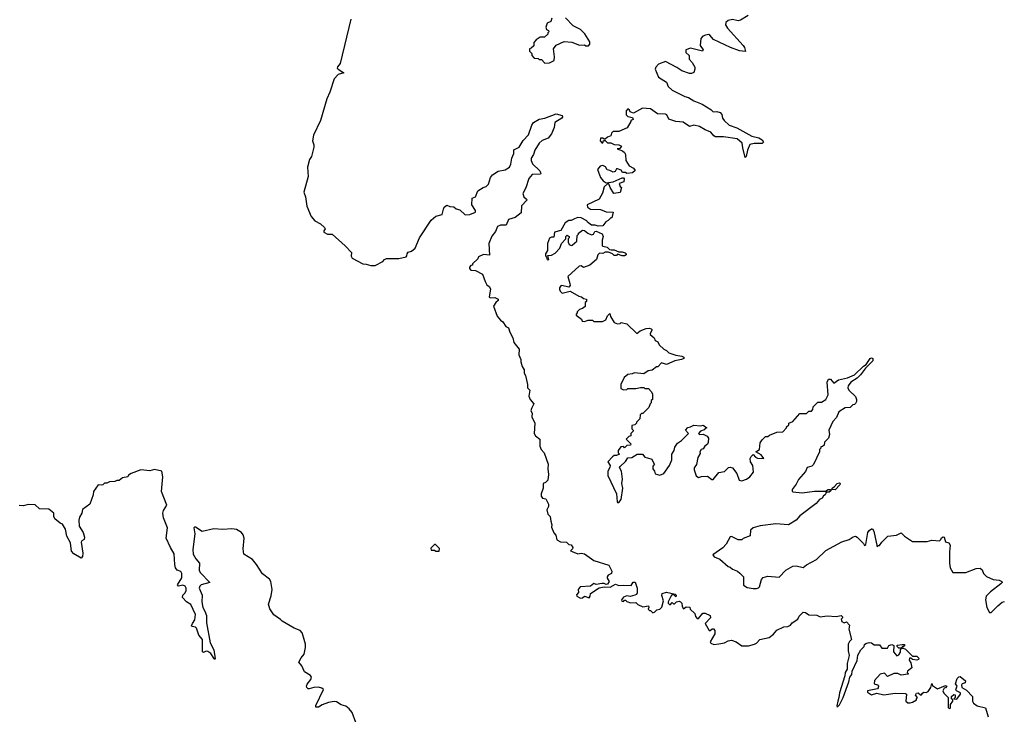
# Model space of a CAD drawing. Extents: x 2494118 to 2687960, y 757339 to 915227.
# Tile 280 of 364: x 2599050 to 2607703, y 900848 to 906951. Entities that reach past the tile are written whole.
import ezdxf

# ---------------------------------------------------------------- set-up
doc = ezdxf.new("R2010")
doc.units = 0

msp = doc.modelspace()

# ---------------------------------------------------------------- linework, layer by layer
at = {"layer": '0CON20XD'}
for points in [[(2601960.5, 906955), (2601865.3, 906564.7), (2601843.3, 906536.7), (2601840.9, 906525), (2601848.1, 906515), (2601900, 906485), (2601850.1, 906469.9), (2601815, 906431.2), (2601776.5, 906315), (2601748.1, 906255), (2601694.2, 906065), (2601633.3, 905935), (2601623.3, 905885), (2601635, 905850), (2601635, 905830), (2601615, 905750), (2601598.3, 905721.7), (2601578.8, 905655), (2601586.2, 905573.8), (2601547.5, 905435), (2601562.5, 905395), (2601573.6, 905313.6), (2601611.7, 905221.7), (2601642.5, 905185), (2601695, 905156.5), (2601727.5, 905125), (2601735.5, 905114.5), (2601722.5, 905095), (2601723.3, 905085), (2601755, 905065.8), (2601795, 905065.4), (2601910.4, 904965), (2601966, 904905), (2601962.3, 904872.3), (2601972.5, 904855), (2602065, 904806.2), (2602095, 904803.8), (2602135, 904790), (2602175, 904792.5), (2602240, 904825), (2602257.5, 904845), (2602275, 904853.3), (2602382.5, 904852.5), (2602445, 904866.7), (2602453.3, 904875), (2602453.8, 904895), (2602463.1, 904906.9), (2602493.6, 904916.4), (2602525.8, 904944.2), (2602564, 905035), (2602665, 905190), (2602706.4, 905223.6), (2602761.7, 905238.3), (2602773.6, 905286.4), (2602780, 905305), (2602805, 905322.5), (2602830.7, 905310.7), (2602865, 905306), (2602885, 905288), (2602919.3, 905279.3), (2602965, 905236.7), (2603005, 905240), (2603055, 905260), (2603056, 905275), (2603023.6, 905323.6), (2603026.4, 905383.6), (2603056.7, 905395), (2603075, 905447.5), (2603123.3, 905476.7), (2603150, 905485), (2603170, 905505), (2603186.7, 905565), (2603205, 905587.5), (2603255, 905620), (2603317, 905633), (2603353.8, 905655), (2603365, 905682.5), (2603374.3, 905735), (2603391.4, 905775), (2603393, 905807), (2603438.9, 905831.1), (2603475, 905889.2), (2603521.9, 905938.1), (2603550, 906025), (2603565, 906047.5), (2603615, 906075.5), (2603665, 906084.2), (2603765, 906123.3), (2603818.3, 906108.3), (2603820, 906095), (2603813, 906087), (2603753.9, 906046.1), (2603747.5, 906005), (2603725, 905947.5), (2603695, 905910)], [(2603727.5, 906965), (2603716.4, 906933.6), (2603685, 906920), (2603672.5, 906885), (2603680, 906865), (2603697.5, 906855), (2603700, 906845), (2603690, 906835), (2603690, 906825), (2603661.7, 906798.3), (2603623, 906797), (2603590, 906775), (2603568.3, 906751.7), (2603568.3, 906721.7), (2603545, 906700), (2603530, 906695), (2603530, 906675), (2603550, 906655), (2603550, 906635), (2603571.7, 906611.7), (2603605, 906610), (2603615, 906600), (2603635, 906600), (2603665, 906570), (2603705, 906572.5), (2603748.3, 906591.7), (2603750, 906625), (2603740, 906695), (2603765, 906727.5), (2603835, 906760), (2603903, 906753), (2603968.3, 906728.3), (2604015, 906730), (2604025, 906720), (2604048.3, 906721.7), (2604060, 906735), (2604060, 906755), (2604017.7, 906827.7), (2603977.5, 906865), (2603915, 906897.5), (2603846.4, 906966.4)], [(2605452.3, 906987.7), (2605385, 906946.7), (2605365, 906941.2), (2605315, 906953.3), (2605275, 906944), (2605255, 906926.7), (2605251.2, 906905), (2605270, 906875), (2605406.7, 906725), (2605420, 906705), (2605428.3, 906671.7), (2605375, 906676.7), (2605296.1, 906706.1), (2605147.7, 906777.7), (2605115, 906816.2), (2605105, 906820), (2605077.5, 906815), (2605052, 906805), (2605036, 906785), (2605028.8, 906725), (2605056.7, 906685), (2605050, 906675), (2604945, 906700), (2604903.3, 906685), (2604905, 906662.5), (2604932.5, 906635), (2604933.8, 906605), (2604960, 906575), (2604983.3, 906535), (2604983.3, 906515), (2604973, 906487), (2604955, 906477.5), (2604935, 906476.7), (2604870, 906500), (2604825, 906531.2), (2604725, 906583.3), (2604665, 906558.8), (2604641.2, 906535), (2604634.2, 906515), (2604664.5, 906444.5), (2604732.7, 906402.7), (2604748.8, 906365), (2604785, 906332.5), (2604895, 906276), (2604926.5, 906266.5), (2604975, 906237.1), (2605048.3, 906208.3), (2605122.3, 906162.3), (2605145, 906141.2), (2605176, 906144), (2605205.6, 906135.6), (2605219.1, 906119.1), (2605227.5, 906085), (2605240.8, 906065), (2605283.8, 906025), (2605351.7, 906001.7), (2605485, 905927.1), (2605545, 905912.9), (2605573.8, 905895), (2605586.7, 905875), (2605575, 905862), (2605505, 905861.9), (2605465, 905853.3), (2605445.7, 905805), (2605435, 905750), (2605425, 905740), (2605404.4, 905824.4), (2605399.2, 905865), (2605355, 905904.4), (2605235, 905922.9), (2605165, 905921.4), (2605150, 905930), (2605125, 905961.2), (2605072.8, 905982.8), (2605025, 906012.9), (2604975, 906024), (2604935, 906011.2), (2604881.7, 906051.7), (2604817, 906057), (2604755, 906077.5), (2604738, 906115), (2604725, 906121.9), (2604655, 906122.9), (2604595, 906166.9), (2604523.9, 906173.9), (2604445, 906128.8), (2604415, 906140), (2604410, 906155), (2604393.3, 906166.7), (2604380.7, 906149.3), (2604380, 906115), (2604395, 906100), (2604435, 906090), (2604440, 906075), (2604420, 906065), (2604420, 906055), (2604389.3, 906000.7), (2604315, 905967.5), (2604265, 905967.5), (2604250, 905955), (2604245, 905930), (2604215, 905920), (2604195, 905900), (2604185, 905900), (2604175, 905910), (2604155, 905910), (2604150, 905885), (2604165, 905870), (2604175, 905870), (2604181.7, 905888.3), (2604195, 905890), (2604215, 905870), (2604245, 905870), (2604273, 905853), (2604315, 905850), (2604338.3, 905838.3), (2604325, 905820), (2604300, 905815), (2604348.8, 905798.8), (2604364.2, 905784.2), (2604373.8, 905765), (2604376.2, 905715), (2604407, 905667)], [(2603695, 905910), (2603641.2, 905888.8), (2603614.5, 905865.5), (2603577.5, 905805), (2603564.2, 905765.8), (2603545.8, 905735), (2603544.2, 905715), (2603556, 905685), (2603621.7, 905621.7), (2603629.3, 905600.7), (2603625.6, 905594.4), (2603555, 905589.2), (2603525.5, 905554.5), (2603497.9, 905472.1), (2603470.8, 905425), (2603479.2, 905395), (2603503.8, 905375), (2603506.2, 905365), (2603461.2, 905315), (2603456.1, 905253.9), (2603405, 905214.2), (2603345.9, 905194.1), (2603325, 905146.7), (2603275, 905144.3), (2603250, 905135), (2603231.2, 905088.8), (2603200.3, 905049.7), (2603174, 904985), (2603178.3, 904881.7), (2603125, 904887.5), (2603083, 904867), (2603075, 904850), (2603030, 904805), (2603030, 904795), (2603015, 904790), (2603003, 904777), (2603002.5, 904765), (2603015, 904750), (2603057, 904747), (2603116.4, 904716.4), (2603140.7, 904650.7), (2603155, 904620), (2603176.4, 904606.4), (2603186.1, 904586.1), (2603175, 904512.5), (2603186.4, 904506.4), (2603225, 904508.8), (2603256.2, 904495), (2603255.8, 904484.2), (2603234.1, 904465.9), (2603213.3, 904435), (2603246.1, 904346.1), (2603275, 904310), (2603295, 904297.5), (2603323.3, 904255), (2603345, 904242.5), (2603356.2, 904205), (2603383.8, 904155), (2603391.2, 904115), (2603438.8, 904055), (2603436.2, 904005), (2603453.3, 903965), (2603453.3, 903945), (2603466.2, 903905), (2603483.3, 903875), (2603483.8, 903845), (2603496.2, 903825), (2603513.3, 903745), (2603513.3, 903715), (2603532.5, 903695), (2603523.8, 903643.8), (2603536.2, 903615), (2603568, 903575), (2603546.7, 903535), (2603543.3, 903515), (2603553.3, 903495), (2603550.7, 903460.7), (2603576.2, 903405), (2603570, 903315), (2603583.3, 903295), (2603620, 903265), (2603622.5, 903205), (2603633.3, 903175), (2603660, 903145), (2603693.3, 903045), (2603690, 903005), (2603696.7, 902955), (2603690, 902905), (2603670, 902885), (2603650, 902875), (2603650, 902835), (2603633.3, 902785), (2603633.9, 902763.9), (2603645, 902747.5), (2603675, 902742.5), (2603697.5, 902695), (2603697.5, 902675), (2603683.3, 902645), (2603690, 902605), (2603713.3, 902585), (2603716.7, 902545), (2603727, 902513), (2603723.6, 902493.6), (2603743.3, 902443.3), (2603761.7, 902421.7), (2603771.7, 902381.7), (2603803.6, 902363.6), (2603855, 902360), (2603875, 902340), (2603895, 902337.5), (2603910, 902315), (2603907, 902303), (2603890, 902285), (2603905, 902277.5), (2603955, 902257.5), (2603985, 902263.3), (2604015, 902257.5), (2604095, 902200), (2604227, 902157), (2604252.5, 902105), (2604250, 902085), (2604220.7, 902069.3), (2604213.3, 902055), (2604212.5, 902045), (2604230, 902015), (2604215, 901992.5), (2604205, 901987.5), (2604185, 901997.5), (2604165, 901996.7), (2604115, 901987.5), (2604095, 901996.2), (2604065, 901972.5), (2603975, 901968.8), (2603957.5, 901945), (2603961.7, 901918.3), (2603943, 901897), (2603947.5, 901885), (2603979.3, 901869.3), (2603995, 901870), (2604015, 901886.7), (2604055, 901871.2), (2604063.3, 901885), (2604065, 901910), (2604141.7, 901958.3), (2604185, 901967.5), (2604240, 901965), (2604285, 901992.5), (2604315, 901981.2), (2604355, 901982), (2604425, 901980), (2604441.7, 902008.3), (2604458.3, 902008.3), (2604476.1, 901956.1), (2604476.7, 901915), (2604469.3, 901900.7), (2604456.4, 901893.6), (2604415, 901882.5), (2604385, 901887.5), (2604355, 901877.5), (2604340, 901855), (2604341.7, 901841.7), (2604355, 901840), (2604365, 901850), (2604375, 901850), (2604385, 901840), (2604418.3, 901828.3), (2604465, 901830), (2604481.7, 901811.7), (2604525, 901792.5), (2604575, 901800), (2604580, 901785), (2604571.7, 901771.7), (2604585, 901760), (2604595, 901760), (2604615, 901740), (2604630, 901745), (2604650, 901765), (2604677, 901773), (2604691.7, 901788.3), (2604706.7, 901845), (2604691.7, 901891.7), (2604695, 901910), (2604735, 901922.5), (2604810, 901905), (2604820, 901895), (2604815, 901880), (2604795, 901900), (2604785, 901900), (2604775, 901890), (2604750, 901835), (2604750, 901825), (2604761.7, 901811.7), (2604768.3, 901811.7), (2604785, 901830), (2604795, 901820), (2604805, 901820), (2604823, 901837), (2604845, 901842.5), (2604856.7, 901836.7), (2604867.5, 901825), (2604872.5, 901795), (2604883.6, 901773.6), (2604908.3, 901791.7), (2604938.3, 901788.3), (2604941.7, 901771.7), (2604983.3, 901735), (2604988.3, 901708.3), (2605005, 901690), (2605015, 901690), (2605053.9, 901736.1), (2605075, 901736.2), (2605117.5, 901715), (2605120, 901695), (2605072.5, 901645), (2605110, 901585), (2605117, 901583), (2605135, 901600), (2605148.3, 901598.3), (2605160, 901585), (2605160, 901555), (2605117.5, 901485), (2605123.3, 901473.3), (2605150.7, 901460.7), (2605194.1, 901465.9), (2605245, 901476.2), (2605275, 901492.5), (2605305, 901498), (2605346.1, 901486.1), (2605395, 901450), (2605455, 901448.8), (2605506.4, 901463.6), (2605525, 901473.3), (2605555, 901506.2), (2605635, 901523.3), (2605675, 901553.3), (2605705, 901586.7), (2605765, 901616), (2605799.3, 901620.7), (2605825, 901632.5), (2605838.3, 901651.7), (2605887.5, 901685), (2605900.7, 901709.3), (2605935, 901746.2), (2605955, 901743.3), (2605985, 901723.3), (2606055, 901720), (2606085, 901703.3), (2606145, 901713.3), (2606225, 901706.7), (2606270, 901715), (2606280, 901705), (2606280, 901695), (2606270, 901685), (2606275, 901662.5), (2606295, 901652.5), (2606315, 901660), (2606341.7, 901631.7), (2606337.5, 901595), (2606360, 901505), (2606341.7, 901488.3), (2606330, 901465), (2606331.2, 901405), (2606340, 901365), (2606322, 901295), (2606320.8, 901245), (2606303.3, 901215), (2606300.8, 901185), (2606253.6, 901036.4), (2606250, 900995), (2606238.8, 900965), (2606231.7, 900921.7), (2606235, 900910), (2606255, 900932.5), (2606286.7, 900995), (2606335.8, 901134.2), (2606344, 901175), (2606361.7, 901198.3), (2606365, 901227.5), (2606410, 901320), (2606415, 901367.5), (2606442.5, 901415), (2606472.5, 901445), (2606475, 901460), (2606485, 901470), (2606515, 901480), (2606536.1, 901476.1), (2606558.3, 901458.3), (2606607, 901457), (2606625, 901430), (2606675, 901430), (2606687, 901453), (2606715, 901462.5), (2606731.7, 901451.7), (2606728.3, 901398.3), (2606757, 901363), (2606775, 901370), (2606790, 901395), (2606790, 901415), (2606800, 901425), (2606800, 901430), (2606775, 901430), (2606760, 901445), (2606762.5, 901455), (2606805, 901462.5), (2606825, 901460), (2606825, 901450), (2606815, 901440), (2606805, 901440), (2606800, 901430), (2606815, 901430), (2606835, 901420), (2606895, 901360), (2606935, 901360), (2606951.7, 901341.7), (2606949.3, 901330.7), (2606935, 901322.5), (2606895, 901330), (2606881.7, 901341.7), (2606870, 901340), (2606867.5, 901325), (2606881.7, 901301.7), (2606890, 901255), (2606851.7, 901228.3), (2606850, 901215), (2606860, 901205), (2606855, 901200), (2606795, 901192.5), (2606766.4, 901206.4), (2606733.3, 901206.7), (2606675, 901180), (2606649.3, 901209.3), (2606610.7, 901199.3), (2606562.5, 901145), (2606560, 901115), (2606588.3, 901108.3), (2606597.5, 901095), (2606595, 901080), (2606587, 901073), (2606500, 901055), (2606501.7, 901041.7), (2606535, 901020), (2606582.5, 901032.5), (2606645, 901018.9), (2606745, 901033.3), (2606830.8, 901030.8), (2606842.5, 901025), (2606837.5, 900965), (2606855, 900947.5), (2606875, 900947.5), (2606896.7, 900953.3), (2606930, 900975), (2606930, 900985), (2606940, 900995), (2606922.5, 901015), (2606932.5, 901035), (2606947.1, 901037.1), (2606965, 901020), (2606975, 901020), (2606982.5, 901035), (2606995, 901043.3), (2607015, 901040), (2607035, 901047.5), (2607057.5, 901085), (2607065, 901120), (2607071.7, 901101.7), (2607115, 901073.3), (2607185, 901102.5), (2607196.7, 901095), (2607185, 901080), (2607173.3, 901076.7), (2607162.5, 901055), (2607170, 901035), (2607210, 900995), (2607210, 900905), (2607225, 900900), (2607230, 900905), (2607230, 900935), (2607250, 900965), (2607250, 900975), (2607240, 900985), (2607240, 901005), (2607258.3, 901021.7), (2607270, 901020), (2607270, 900995), (2607260, 900985), (2607285, 900980), (2607317.5, 901025), (2607316.4, 901036.4), (2607282.5, 901055), (2607277.5, 901065), (2607287.5, 901095), (2607272.5, 901115), (2607287.5, 901162.5), (2607301.7, 901178.3), (2607315, 901180), (2607361.7, 901141.7), (2607360, 901125), (2607333.3, 901116.7), (2607327.5, 901105), (2607330, 901085), (2607369.3, 901059.3), (2607422.5, 901005), (2607423.3, 900965), (2607433.3, 900945), (2607465, 900921.2), (2607536.2, 900905), (2607560, 900825)], [(2604407, 905667), (2604445, 905647.5), (2604460, 905625), (2604435, 905606.7), (2604385, 905600), (2604375, 905607.5), (2604348.3, 905608.3), (2604335, 905627.5), (2604305, 905640), (2604295, 905640), (2604281.7, 905618.3), (2604265, 905610), (2604237.1, 905627.1), (2604213, 905633), (2604197, 905657), (2604175, 905669.2), (2604150, 905665), (2604128.8, 905635), (2604153.3, 905565), (2604176.7, 905535), (2604205, 905517.5), (2604265, 905526.2), (2604345, 905560), (2604355, 905560), (2604361.7, 905551.7), (2604360, 905525), (2604318.3, 905511.7), (2604327.5, 905485), (2604337.5, 905475), (2604328.3, 905431.7), (2604272.5, 905425), (2604238.8, 905475), (2604227.5, 905507.5), (2604215, 905510), (2604185, 905482.5), (2604172, 905428), (2604142.5, 905375), (2604037.5, 905325), (2604040, 905305), (2604065, 905286.7), (2604153, 905283), (2604205, 905263.3), (2604265, 905260), (2604255, 905210), (2604245, 905210), (2604223, 905187), (2604200, 905175), (2604175, 905140), (2604135, 905137.5), (2604106.2, 905146.2), (2604075, 905146.7), (2604040.7, 905170.7), (2604033, 905183), (2603985, 905210), (2603956.1, 905213.9), (2603925, 905202.5), (2603895, 905187.5), (2603875, 905186.2), (2603845, 905166.2), (2603805, 905100), (2603750, 905085), (2603745, 905040), (2603725, 905040), (2603705, 905030), (2603687, 904983), (2603687, 904923), (2603670, 904895), (2603670, 904875), (2603680, 904865), (2603685, 904840), (2603700, 904845), (2603691.7, 904878.3), (2603725, 904882.5), (2603755, 904900), (2603796.4, 904943.6), (2603810, 904985), (2603850, 905025), (2603850, 905045), (2603861.7, 905058.3), (2603880, 905045), (2603880, 905035), (2603870, 905025), (2603870, 904995), (2603880, 904975), (2603895, 904967.5), (2603905, 904970), (2603946.1, 905003.9), (2603950, 905055), (2603960, 905065), (2603960, 905075), (2603995, 905102.5), (2604015, 905100), (2604044.3, 905074.3), (2604075, 905061.2), (2604093, 905067), (2604105, 905090), (2604115, 905092.5), (2604168.3, 905068.3), (2604177.5, 905045), (2604167.5, 905015), (2604170, 904965), (2604175, 904960), (2604211.7, 904951.7), (2604233, 904933), (2604248.3, 904928.3), (2604275, 904930), (2604315, 904910), (2604345, 904910), (2604371.7, 904901.7), (2604380, 904895), (2604380, 904885), (2604365, 904877.5), (2604345, 904877.5), (2604305, 904890), (2604295, 904880), (2604275, 904880), (2604260, 904895), (2604225, 904907.5), (2604195, 904907.5), (2604175, 904897.5), (2604145, 904900), (2604130, 904885), (2604120, 904845), (2604060, 904795), (2604005, 904772.5), (2603985, 904787.5), (2603967.5, 904785), (2603867.5, 904695), (2603884.1, 904634.1), (2603887.5, 904615), (2603875, 904600), (2603815, 904616.2), (2603805, 904612.5), (2603793.3, 904595), (2603793, 904583), (2603800, 904565), (2603818.3, 904548.3), (2603887, 904567), (2603963, 904523), (2603987, 904517), (2604005, 904500), (2604030, 904495), (2604030, 904475), (2604020, 904465), (2604018.3, 904431.7), (2603997, 904413), (2603970, 904405), (2603950, 904385), (2603950, 904375), (2603940, 904365), (2603940, 904355), (2603988.3, 904318.3), (2603993, 904303), (2604015, 904300), (2604045, 904310), (2604085, 904310), (2604095, 904300), (2604171.7, 904298.3), (2604200, 904315), (2604215, 904350), (2604235, 904370), (2604243, 904343), (2604275, 904290), (2604305, 904280), (2604327, 904283), (2604335, 904290), (2604385, 904280), (2604473, 904193), (2604503, 904217), (2604555, 904237.5), (2604585, 904240), (2604600, 904235), (2604607.5, 904225), (2604590, 904195), (2604590, 904185), (2604626.4, 904156.4), (2604635, 904132.5), (2604659.3, 904119.3), (2604670, 904095), (2604710, 904055), (2604735, 904043.3), (2604755, 904023.8), (2604816, 904004), (2604870, 903995), (2604887.5, 903985), (2604886.2, 903973.8), (2604865.8, 903964.2), (2604806.1, 903953.9), (2604735, 903920), (2604690, 903935), (2604658.3, 903901.7), (2604645, 903900), (2604607, 903873), (2604573, 903867), (2604535, 903840), (2604451.7, 903848.3), (2604431.7, 903838.3), (2604395, 903832.5), (2604363.6, 903806.4), (2604333, 903747), (2604331.7, 903711.7), (2604355, 903697.5), (2604387, 903703), (2604395, 903710), (2604465, 903710), (2604505, 903720), (2604535, 903720), (2604545, 903710), (2604575, 903710), (2604600, 903685), (2604610, 903665), (2604610, 903615), (2604600, 903605), (2604600, 903585), (2604590, 903575), (2604580, 903545), (2604525, 903490), (2604515, 903490), (2604501.7, 903478.3), (2604500, 903445), (2604470, 903415), (2604470, 903405), (2604455, 903390), (2604430, 903385), (2604430, 903355), (2604440, 903345), (2604440, 903335), (2604420, 903315), (2604420, 903295), (2604401.7, 903288.3), (2604380, 903265), (2604420, 903225), (2604418.3, 903211.7), (2604385, 903210), (2604365, 903190), (2604355, 903200), (2604331.7, 903198.3), (2604310, 903165), (2604310, 903145), (2604320, 903135), (2604295, 903123.3), (2604275, 903122.5), (2604258.8, 903111.2), (2604220, 903065), (2604240, 903035), (2604236.7, 903015), (2604218, 902985), (2604220, 902945), (2604293.8, 902785), (2604300, 902715), (2604305, 902707.5), (2604315, 902707.5), (2604336.2, 902735), (2604350, 902835), (2604342, 902875), (2604348.8, 902915), (2604337.5, 902985), (2604322.5, 903015), (2604327.5, 903025), (2604375, 903070), (2604395, 903100), (2604430, 903105), (2604475, 903132.5), (2604522.5, 903132.5), (2604545, 903107.5), (2604568.3, 903101.7), (2604605, 903090), (2604621.7, 903051.7), (2604630, 903045), (2604613, 903027), (2604613.3, 903005), (2604627.5, 902985), (2604635, 902960), (2604675, 902950), (2604710, 902965), (2604761.2, 903035), (2604780, 903085), (2604780, 903135), (2604802.5, 903165), (2604806.7, 903195), (2604830.8, 903229.2), (2604866.4, 903253.6), (2604926.7, 903315), (2604900, 903345), (2604921.7, 903368.3), (2604945, 903372.5), (2604973, 903387), (2605035, 903382.5), (2605055, 903387.5), (2605090, 903365), (2605075, 903360), (2605065, 903347.5), (2605033.9, 903336.1), (2605016.7, 903315), (2605025, 903306.7), (2605055, 903308.8), (2605091.7, 903291.7), (2605102.5, 903275), (2605100, 903235), (2605095, 903222.5), (2605070, 903205), (2605055, 903180), (2605040, 903175), (2605027.5, 903155), (2605029.3, 903140.7), (2605010, 903105), (2604996.4, 903043.6), (2604977, 903013), (2604976.7, 902995), (2604995, 902942.5), (2605015, 902930), (2605041.7, 902938.3), (2605095, 902940), (2605131.7, 902911.7), (2605145, 902910), (2605195, 902972.5), (2605245, 902982.5), (2605280, 903015), (2605295, 903020), (2605315, 903012.5), (2605353.6, 902963.6), (2605372.5, 902905), (2605395, 902898.8), (2605437.5, 902915), (2605465, 902933.3), (2605498.8, 902975), (2605492.5, 903035), (2605472.5, 903065), (2605470, 903095), (2605477, 903113), (2605495, 903130), (2605515, 903107.5), (2605535, 903098.8), (2605590, 903095), (2605565, 903128.8), (2605520, 903155), (2605550, 903175), (2605558.3, 903231.7), (2605575, 903260), (2605605, 903290), (2605625, 903290), (2605638.3, 903301.7), (2605705, 903327.5), (2605755, 903330), (2605790, 903365), (2605790, 903375), (2605808.3, 903391.7), (2605810, 903405), (2605845, 903420), (2605905, 903490), (2605965, 903490), (2605985, 903510), (2606008.3, 903511.7), (2606020, 903525), (2606021.7, 903548.3), (2606065, 903590), (2606095, 903590), (2606135, 903612.5), (2606156, 903655), (2606146.9, 903765), (2606158.3, 903791.7), (2606175, 903792.5), (2606205, 903757.5), (2606245, 903787.5), (2606325.8, 903804.2), (2606385, 903830.8), (2606465, 903905.8), (2606489.4, 903920.6), (2606524.3, 903975), (2606535, 903980), (2606546.2, 903975), (2606546, 903955), (2606481.7, 903888.3), (2606440, 903830), (2606410, 903800), (2606355, 903766), (2606329.4, 903735), (2606328, 903715), (2606336.4, 903696.4), (2606395, 903640), (2606402.5, 903615), (2606402.5, 903595), (2606395, 903580), (2606385, 903570), (2606371.7, 903568.3), (2606347, 903543), (2606305, 903540), (2606250, 903505), (2606227.5, 903455), (2606195, 903420), (2606160, 903345), (2606167.5, 903305), (2606157.5, 903275), (2606121.7, 903238.3), (2606118.3, 903211.7), (2606105, 903200), (2606091.7, 903198.3), (2606090, 903185), (2606080, 903175), (2606080, 903155), (2606027, 903043), (2606011.7, 903028.3), (2605970, 903015), (2605955, 902980), (2605895, 902910), (2605875, 902870), (2605838.3, 902821.7), (2605838.3, 902808.3), (2605845, 902802.5), (2605925, 902793.8), (2606035, 902807.5), (2606127.5, 902807.5), (2606140, 902800), (2606140, 902815), (2606155, 902823.3), (2606175, 902822.5), (2606180, 902815), (2606165, 902800), (2606140, 902800), (2606127.5, 902775), (2606113.6, 902766.4), (2606103, 902747), (2606080, 902735), (2606049.3, 902700.7), (2605907, 902593), (2605875, 902552.5), (2605806.4, 902513.6), (2605695, 902522.5), (2605557, 902503), (2605495, 902487.5), (2605473, 902467), (2605470, 902415), (2605408.3, 902391.7), (2605395, 902380), (2605365, 902380), (2605305, 902410), (2605295, 902407.5), (2605258.1, 902341.9), (2605230, 902310), (2605141.7, 902248.3), (2605153, 902233), (2605202.3, 902212.3), (2605275, 902147.5), (2605295, 902140), (2605315, 902122.5), (2605357, 902107), (2605378.3, 902088.3), (2605410, 902055), (2605411.7, 901981.7), (2605443.6, 901963.6), (2605495, 901953.3), (2605525, 901952.5), (2605541.7, 901958.3), (2605551.7, 901968.3), (2605568.3, 902031.7), (2605585, 902050), (2605625, 902062.5), (2605725, 902052.5), (2605782.5, 902115), (2605845, 902150), (2605875, 902153.3), (2605935, 902137.5), (2605965, 902162.5), (2606053, 902207), (2606133.9, 902286.1), (2606275, 902362.5), (2606340, 902385)], [(2602004, 900775), (2601973.3, 900865), (2601945, 900897.5), (2601915, 900920), (2601875, 900930), (2601835, 900958.8), (2601815, 900960), (2601765, 900952.5), (2601707.4, 900932.6), (2601675, 900911.4), (2601651.4, 900911.4), (2601652.5, 900925), (2601720, 901065), (2601705, 901078.8), (2601676, 901086), (2601635, 901084.3), (2601595, 901072), (2601585, 901073.3), (2601573.3, 901085), (2601570, 901095), (2601576.4, 901113.6), (2601608, 901155), (2601615.8, 901175), (2601605, 901188.8), (2601552.3, 901222.3), (2601528.8, 901275), (2601503.3, 901305), (2601524, 901345), (2601548.8, 901375), (2601562.9, 901435), (2601562.5, 901465), (2601544.3, 901525.7), (2601532.5, 901562.5), (2601514.3, 901584.3), (2601461.2, 901605), (2601356.7, 901665), (2601342, 901682), (2601285, 901722.5), (2601247.5, 901775), (2601236.7, 901815), (2601261.1, 901888.9), (2601268.5, 901945), (2601257.3, 902015), (2601244.5, 902035), (2601183.1, 902083.1), (2601130, 902165), (2601095, 902207.2), (2601020.8, 902255), (2601013.2, 902303.2), (2601022.4, 902395), (2601013.2, 902425), (2600998.2, 902445), (2600955, 902470.3), (2600913.3, 902476.7), (2600835, 902471.8), (2600755, 902477.8), (2600655, 902453.3), (2600595, 902493.3), (2600585, 902492.5), (2600580, 902485), (2600590, 902435), (2600571.5, 902295), (2600574.6, 902255), (2600596.7, 902215), (2600630, 902175), (2600628.6, 902115), (2600635.6, 902095), (2600722.5, 902005), (2600645.4, 901984.6), (2600633.1, 901975), (2600628.5, 901955), (2600652.7, 901895), (2600651.5, 901835), (2600658.8, 901785), (2600677.9, 901755), (2600691.5, 901715), (2600691.7, 901651.7), (2600725.4, 901475.4), (2600755, 901413.3), (2600768, 901335), (2600765, 901330), (2600755, 901341.2), (2600731.3, 901381.3), (2600705, 901400), (2600687.9, 901402.1), (2600665, 901392.5), (2600656.1, 901396.1), (2600655.6, 901505), (2600624.7, 901544.7), (2600604.8, 901604.8), (2600594.1, 901614.1), (2600565, 901618.6), (2600558.6, 901625), (2600570, 901645), (2600590.8, 901679.2), (2600594.2, 901725), (2600553.2, 901813.2), (2600516.4, 901836.4), (2600480.8, 901875), (2600483.1, 901895), (2600505.2, 901914.8), (2600514.2, 901935), (2600514.6, 901955), (2600505.4, 901975), (2600485, 901983.1), (2600445, 901974.4), (2600437.5, 901985), (2600475, 902046.2), (2600475.4, 902085), (2600465, 902104), (2600435, 902114.2), (2600419.5, 902135), (2600412.7, 902165), (2600408.9, 902258.9), (2600374.2, 902315), (2600337.1, 902395), (2600349.5, 902485), (2600313.3, 902575), (2600307.8, 902615), (2600312.6, 902637.4), (2600342.9, 902685), (2600297.1, 902805), (2600307.5, 902935), (2600300, 902985), (2600235, 903000), (2600195, 902987.5), (2600115, 902996.7), (2600030, 902965), (2600005, 902950), (2600000, 902935), (2599955, 902926.7), (2599925, 902903.3), (2599905, 902902.5), (2599885, 902892.5), (2599838.3, 902891.7), (2599815, 902877.5), (2599795, 902880), (2599780, 902865), (2599765, 902860), (2599740, 902865), (2599700, 902805), (2599696.7, 902775), (2599667.5, 902695), (2599603, 902647), (2599595.8, 902614.2), (2599575, 902580), (2599569.4, 902555), (2599571.7, 902501.7), (2599608, 902445), (2599620, 902405), (2599616.7, 902385), (2599597, 902373), (2599590.7, 902359.3), (2599606.2, 902265), (2599603.3, 902235), (2599589.3, 902220.7), (2599525, 902257.5), (2599505, 902280), (2599498.1, 902355), (2599464.5, 902414.5), (2599454, 902475), (2599427.7, 902517.7), (2599405, 902527.5), (2599360, 902565), (2599350, 902585), (2599350, 902615), (2599305, 902650), (2599223, 902653), (2599185, 902687.5), (2599125, 902690), (2599085, 902680), (2599045, 902682.5)], [(2606215, 902820.8), (2606191.7, 902821.7), (2606187.5, 902825), (2606191.2, 902835), (2606211.4, 902848.6), (2606233.3, 902875), (2606255, 902882.5), (2606260, 902875), (2606256, 902865), (2606215, 902820.8)], [(2606340, 902385), (2606375, 902407.5), (2606395, 902412.5), (2606410, 902405), (2606465, 902350), (2606475, 902330), (2606485, 902340), (2606503.5, 902446.5), (2606515, 902463.8), (2606535, 902477.5), (2606545, 902477.5), (2606555, 902457.5), (2606585, 902320), (2606595, 902330), (2606605, 902330), (2606625, 902360), (2606677.7, 902412.3), (2606755, 902423.3), (2606795, 902442.5), (2606825, 902412.5), (2606895, 902367.5), (2607025, 902367.5), (2607065, 902377.5), (2607133.3, 902373.3), (2607145, 902382.5), (2607151.4, 902398.6), (2607165, 902406.7), (2607174, 902404), (2607185, 902362.5), (2607215, 902353.3), (2607226.7, 902335), (2607220, 902275), (2607220, 902175), (2607227.5, 902135), (2607250, 902095), (2607365, 902093.3), (2607455, 902130), (2607491.7, 902131.7), (2607507, 902117), (2607520, 902085), (2607545, 902060), (2607603.6, 902033.6), (2607656.4, 902026.4), (2607680, 902015), (2607682.5, 902005), (2607672.5, 901995), (2607582.5, 901925), (2607543.3, 901885), (2607536.7, 901855), (2607550, 901785), (2607571.7, 901741.7), (2607587, 901743), (2607645, 901802.5), (2607685, 901832.5), (2607705, 901840)], [(2602735, 902280), (2602740, 902305), (2602705, 902340), (2602695, 902340), (2602663, 902307), (2602665, 902290), (2602695, 902290), (2602708.3, 902281.7), (2602735, 902280)]]:
    msp.add_lwpolyline(points, dxfattribs=at)

doc.saveas('drawing.dxf')
